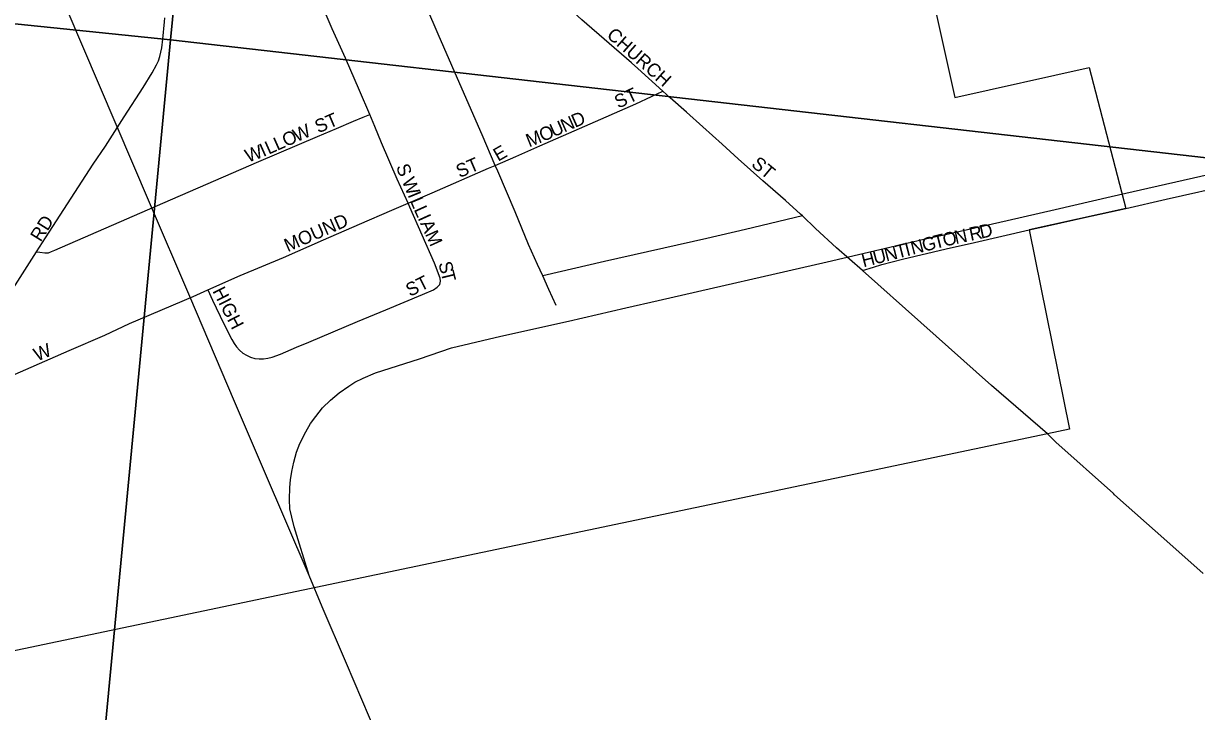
# Model space of a CAD drawing. Extents: x 1410790 to 1770854, y 566777 to 831614.
# Drawn here: x 1648322 to 1652708, y 663931 to 666506 of the extents above; entities that cross this region are included whole.
import ezdxf

# ---------------------------------------------------------------- set-up
doc = ezdxf.new("R2010")
doc.units = 0
for name, color, linetype in [('GM_X_City_Street', 7, 'Continuous'), ('GM_X_City_Street_Text', 7, 'Continuous'), ('GM_X_Corporation', 7, 'Continuous'), ('GM_X_County_Road', 7, 'Continuous'), ('GM_X_Rail_Line', 7, 'Continuous'), ('GM_X_Section', 7, 'Continuous'), ('GM_X_State_Route', 7, 'Continuous')]:
    doc.layers.add(name, color=color, linetype=linetype)

msp = doc.modelspace()

# ---------------------------------------------------------------- linework, layer by layer
at = {"layer": 'GM_X_City_Street'}
for points in [[(1650713.1, 666251.9), (1650619.7, 666337.6), (1650595.1, 666358.8), (1650410.3, 666519.3), (1650337.9, 666584.9), (1650301.3, 666620), (1650270.8, 666656.4), (1650217.3, 666730.8), (1650184.2, 666774), (1650156, 666814), (1650103.1, 666895.8), (1650088.1, 666924.1), (1650069.7, 666969.1), (1650050.2, 667014.4), (1650039.6, 667038.9)], [(1649616.4, 666165.3), (1649577.7, 666254.8), (1649525.7, 666375.7), (1649476.7, 666485.6), (1649430.4, 666593.1), (1649417.4, 666625.5), (1649397.1, 666673.6), (1649385, 666703.2), (1649373.9, 666725.5), (1649365.3, 666735.4), (1649355.9, 666741.2)], [(1648370.8, 665651.2), (1648404.7, 665704), (1648583, 665979.1), (1648628.9, 666046.7), (1648646.4, 666074.1), (1648698.5, 666155.9), (1648769.1, 666265.6), (1648803.6, 666321.4), (1648819.6, 666350.5), (1648826.2, 666366), (1648831.3, 666381.9), (1648838.7, 666414.3), (1648843.2, 666447), (1648849.1, 666512), (1648850.3, 666526.1)], [(1650085.9, 665974.4), (1650162.6, 666007.4), (1650252.2, 666047.3), (1650420.3, 666121), (1650611.1, 666205.4), (1650670.6, 666232.5), (1650713.1, 666251.9)], [(1651234.7, 665786), (1651227.9, 665792), (1651171.4, 665842.9), (1651086.6, 665917.3), (1650994.7, 665999.3), (1650934.3, 666053.7), (1650861.6, 666119.1), (1650800.8, 666173.3), (1650739.8, 666227.4), (1650713.1, 666251.9)], [(1648370.8, 665651.2), (1648383.2, 665649.4), (1648401.7, 665646.8), (1648415, 665647.2), (1648426.4, 665651.7), (1648439.5, 665657), (1648573.7, 665716.1), (1648842.8, 665833.4), (1649202, 665988.6), (1649421, 666082.3), (1649491.7, 666112.7), (1649556.1, 666139.4), (1649591.5, 666155.1), (1649616.4, 666165.3)], [(1649760.2, 665833.1), (1649719.5, 665923.4), (1649660.9, 666059.1), (1649635.5, 666119.6), (1649616.4, 666165.3)], [(1649760.2, 665833.1), (1649850.1, 665871.8), (1650060.8, 665963.5), (1650085.9, 665974.4)], [(1649010.8, 665508.8), (1649132, 665562), (1649293.5, 665630.1), (1649443.7, 665696), (1649578.9, 665754.7), (1649699.4, 665807), (1649760.2, 665833.1)], [(1649878.7, 665528.8), (1649881.2, 665541.2), (1649879.7, 665552.8), (1649859, 665608.2), (1649812.5, 665713.3), (1649766.8, 665818.7), (1649760.2, 665833.1)], [(1651458.6, 665581.2), (1651500.8, 665594), (1651531.4, 665603.2), (1651608.5, 665624), (1651772.4, 665661.7), (1651878.5, 665686)], [(1648053.3, 665157.1), (1648103, 665235.7), (1648165.6, 665331.7), (1648370.8, 665651.2)], [(1649010.8, 665508.8), (1649029, 665470.8), (1649071.4, 665381.7), (1649100.7, 665322.7), (1649109.1, 665308.5), (1649118.8, 665295.2), (1649129.8, 665283.1), (1649142.3, 665272.5), (1649156.2, 665263.8), (1649171.2, 665257.1), (1649187.1, 665252.5), (1649203.3, 665250.3), (1649219.8, 665250.3), (1649236, 665252.6), (1649252, 665256.7), (1649282.8, 665268.6), (1649343.3, 665294.3), (1649388.8, 665313.2), (1649570.5, 665390.7), (1649677, 665434.4), (1649814, 665490.8), (1649854.4, 665509.4), (1649868.8, 665518.7), (1649878.7, 665528.8)], [(1650314, 665449.9), (1650286.3, 665509.8), (1650264.1, 665560.8)], [(1648025, 665112.4), (1648053.2, 665108.7), (1648070.9, 665106.4), (1648079.9, 665106.7), (1648087.6, 665108.9), (1648131.3, 665124.8), (1648239.7, 665171.3), (1648492.7, 665282.4), (1648625.4, 665339.7), (1648717.9, 665382.6), (1648956, 665484.5), (1649010.8, 665508.8)]]:
    msp.add_lwpolyline(points, dxfattribs=at)
at = {"layer": 'GM_X_Corporation'}
msp.add_lwpolyline([(1650233.1, 669909.9), (1651025.1, 668176.7), (1651425.7, 667266.8), (1651660, 666881.1), (1651805, 666228.7), (1652306.7, 666341), (1652444.1, 665812.8), (1652082.6, 665732.9), (1652233.3, 664987), (1652150.7, 664969.9), (1647651.5, 664024.9), (1647535.3, 664350.9), (1647517.4, 664393.3), (1647317.3, 664287.2), (1646609, 665222.2), (1646661.6, 665264.2), (1646536.2, 665390.3), (1646414.9, 665284.8), (1646346.4, 665229), (1645961.7, 665875.9), (1645665.9, 665621.8), (1645803.4, 665386.1), (1645673.9, 665293.9)], dxfattribs=at)
at = {"layer": 'GM_X_County_Road'}
msp.add_lwpolyline([(1651878.5, 665686), (1652082.6, 665732.9), (1652162.8, 665751.1), (1652289.3, 665779.7), (1652444.1, 665812.8), (1652594.1, 665847.7), (1652850, 665906.1)], dxfattribs=at)
at = {"layer": 'GM_X_Rail_Line'}
for points in [[(1649110.9, 665091.4), (1648943.3, 665484.1), (1648793, 665835.4), (1648231.4, 667149.9), (1648177.4, 667277.4), (1648087.3, 667462.5), (1648002.2, 667614.3), (1647935.9, 667719), (1647872.1, 667810), (1647829.8, 667866), (1647780.8, 667928.9), (1647755.9, 667957.8), (1647705.9, 668015.6), (1647646.4, 668082), (1647607.7, 668123), (1647559.9, 668171.5), (1647512.4, 668217.1), (1647393, 668332.8), (1647217.4, 668493.3), (1647198, 668507.8), (1646320.4, 669313.4)], [(1649390.3, 664439.6), (1649333.7, 664621.6), (1649324.8, 664657.8), (1649318.4, 664689.8), (1649316.3, 664724.4), (1649317.2, 664769.5), (1649320.9, 664797.7), (1649325.2, 664829.5), (1649332.7, 664864.3), (1649342.9, 664901.2), (1649355.6, 664934.4), (1649377.6, 664977.9), (1649395.6, 665008.9), (1649414.4, 665035.3), (1649440.5, 665067), (1649469.8, 665095.9), (1649501.8, 665123), (1649539, 665148.4), (1649560.9, 665163.7), (1649591.5, 665178.3), (1649637.8, 665198.2), (1649802.7, 665250.3), (1649922.1, 665292.1), (1650107.2, 665335.2), (1650359.4, 665391.6), (1650574.4, 665441), (1650695.2, 665468.5), (1651326.7, 665614.2), (1651582.3, 665673.2), (1651688, 665699), (1651769, 665715.9), (1651999.7, 665768.1), (1652180.2, 665809.9), (1652389.4, 665857.8), (1652525.6, 665888.8), (1653066.1, 666011.8)], [(1649390.3, 664439.6), (1649219.3, 664837.7), (1649110.9, 665091.4)], [(1651432.4, 659187.9), (1651215.1, 659914.2), (1651112.6, 660248.8), (1651059.3, 660418.2), (1650988.5, 660630), (1650934, 660779.6), (1650874.6, 660935.3), (1650816.3, 661087.9), (1650724.1, 661311.2), (1650612.4, 661574.4), (1650533.9, 661758.1), (1650479.8, 661884.4), (1650431.5, 661998.6), (1650358, 662170.6), (1650260.5, 662398.9), (1650197.7, 662544.2), (1650118.2, 662731.3), (1649922.8, 663190.2), (1649765.8, 663559.1), (1649644.4, 663841.5), (1649529.5, 664110.6), (1649438.1, 664322.7), (1649390.3, 664439.6)]]:
    msp.add_lwpolyline(points, dxfattribs=at)
at = {"layer": 'GM_X_Section'}
for points in [[(1649390.2, 671714.9), (1648871.3, 666444.6), (1643535.5, 666994.4), (1644043.9, 672228.9)], [(1654754.8, 671228.3), (1654387.5, 665815.5), (1648871.3, 666444.6), (1649390.2, 671714.9)]]:
    msp.add_lwpolyline(points, close=True, dxfattribs=at)
for points in [[(1643535.5, 666994.4), (1648871.3, 666444.6), (1648441.9, 661910.9)], [(1648441.9, 661910.9), (1648871.3, 666444.6), (1654387.5, 665815.5)]]:
    msp.add_lwpolyline(points, dxfattribs=at)
at = {"layer": 'GM_X_State_Route'}
for points in [[(1650264.1, 665560.8), (1650243.9, 665604.2), (1650210.6, 665678.5), (1650160.1, 665801), (1650095.5, 665952.3), (1650085.9, 665974.4), (1650036.6, 666088.2), (1649944.6, 666299.5), (1649872, 666465.4), (1649691.4, 666887.3)], [(1651234.7, 665786), (1651021.3, 665735.1), (1650877.6, 665701.5), (1650493.9, 665614.8), (1650264.1, 665560.8)], [(1652151, 664969.6), (1652150.7, 664969.9), (1651941.1, 665151.3), (1651677, 665387.1), (1651458.6, 665581.2), (1651362.5, 665666.6), (1651283.7, 665738), (1651234.7, 665786)], [(1652397.4, 664746.5), (1652182, 664938.6), (1652151, 664969.6)], [(1652733, 664447.9), (1652597.7, 664569), (1652402.1, 664742.3), (1652397.4, 664746.5)]]:
    msp.add_lwpolyline(points, dxfattribs=at)

# ---------------------------------------------------------------- texts
at = {"layer": 'GM_X_City_Street_Text'}
for s, rotation, p in [('CHURCH', 318.4459, (1650499.3, 666457.2)), ('ST', 25.0177, (1650546, 666186.2)), ('ST', 23.2005, (1649424.3, 666093.9)), ('U', 23.763, (1650303.7, 666079.2)), ('N', 23.7483, (1650344, 666096.9)), ('D', 23.7483, (1650384.3, 666114.6)), ('O', 23.9643, (1649302.9, 666042.8)), ('W', 23.9663, (1649343.1, 666060.7)), ('M', 21.7693, (1650212.6, 666041.4)), ('O', 23.476, (1650263.1, 666061.6)), ('W', 20.1842, (1649161.4, 665984.3)), ('I', 23.8563, (1649218.4, 666005.3)), ('L', 23.9406, (1649238.6, 666014.3)), ('L', 23.9642, (1649270.8, 666028.6)), ('E', 29.7432, (1650096.6, 665987.8)), ('S', 290.5471, (1649714, 665969.7)), ('ST', 23.2005, (1649952.3, 665926.7)), ('ST', 320.1926, (1651040.1, 665973.7)), ('W', 292.2791, (1649735.9, 665917.2)), ('I', 292.2957, (1649757.7, 665864.2)), ('L', 293.05, (1649766.3, 665843.2)), ('MOUND', 23.6301, (1649309.9, 665649.5)), ('L', 294.2492, (1649780.5, 665809.8)), ('I', 294.4556, (1649795, 665777.5)), ('RD', 57.9872, (1648386.1, 665685.4)), ('A', 294.4485, (1649804.1, 665757.5)), ('R', 12.0863, (1651863.8, 665691.9)), ('D', 12.0902, (1651902.5, 665700.2)), ('M', 294.4304, (1649822.4, 665717.4)), ('G', 14.418, (1651688.7, 665650.8)), ('T', 14.1422, (1651731.3, 665661.7)), ('O', 12.6948, (1651765.1, 665670.2)), ('N', 12.1115, (1651807.9, 665679.9)), ('U', 14.418, (1651505.5, 665603.7)), ('N', 14.418, (1651548.1, 665614.6)), ('T', 14.4167, (1651590.7, 665625.6)), ('I', 14.4087, (1651624.8, 665634.4)), ('N', 14.418, (1651646.1, 665639.8)), ('S', 284.6657, (1649872.7, 665608.1)), ('H', 14.4126, (1651462.9, 665592.7)), ('T', 283.6519, (1649881.5, 665574.3)), ('ST', 26.565, (1649767, 665482)), ('HIGH', 297.2978, (1649027.2, 665504.3)), ('W', 22.6289, (1648372.8, 665240.3))]:
    msp.add_text(s, height=50, rotation=rotation, dxfattribs=at).set_placement(p)

doc.saveas('drawing.dxf')
